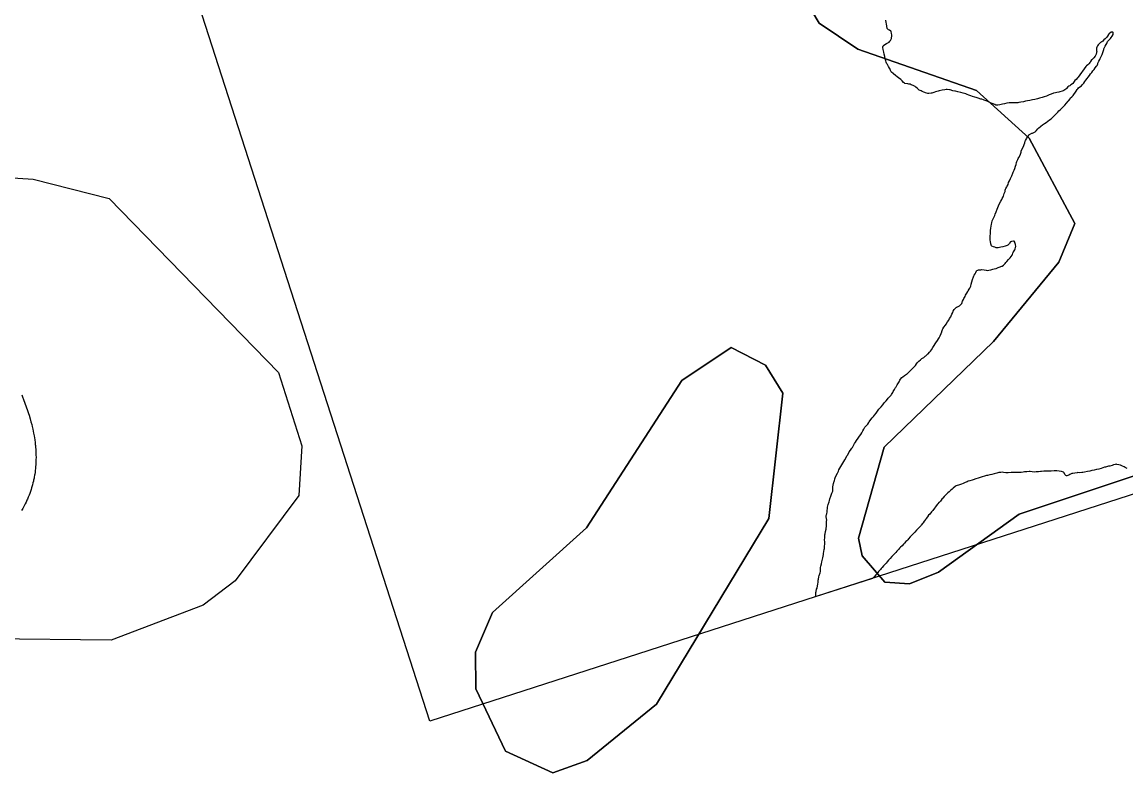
# Model space of a CAD drawing. Extents: x 646142 to 649934, y 5874075 to 5876351.
# Drawn here: x 649453.41 to 649482.5, y 5875585.09 to 5875604.87 of the extents above; entities that cross this region are included whole.
import ezdxf

# ---------------------------------------------------------------- set-up
doc = ezdxf.new("R2010")
doc.units = 0
doc.layers.add('Niveau 63', color=7, linetype='Continuous')

msp = doc.modelspace()

# ---------------------------------------------------------------- linework, layer by layer
at = {"layer": 'Niveau 63'}
for points in [[(649453.723, 5875618.81), (649505.114, 5875635.391), (649515.554, 5875603.033), (649464.163, 5875586.452), (649453.723, 5875618.81)], [(649461.377, 5875613.603), (649461.907, 5875613.322), (649466.215, 5875614.121), (649467.826, 5875613.666), (649470.534, 5875611.379), (649474.417, 5875604.843), (649475.437, 5875604.153), (649478.564, 5875603.066), (649479.956, 5875601.807), (649481.159, 5875599.567)], [(649461.377, 5875613.603), (649461.907, 5875613.322), (649466.215, 5875614.121), (649467.826, 5875613.666), (649470.534, 5875611.379), (649474.417, 5875604.843), (649475.437, 5875604.153), (649478.564, 5875603.066), (649479.956, 5875601.807), (649481.159, 5875599.567)], [(649481.159, 5875599.567), (649479.956, 5875601.807), (649478.564, 5875603.066), (649475.437, 5875604.153), (649474.417, 5875604.843), (649470.534, 5875611.379)], [(649481.159, 5875599.567), (649479.956, 5875601.807), (649478.564, 5875603.066), (649475.437, 5875604.153), (649474.417, 5875604.843), (649470.534, 5875611.379)], [(649476.276, 5875603.657), (649476.246, 5875603.703), (649476.216, 5875603.751), (649476.205, 5875603.767), (649476.186, 5875603.811), (649476.174, 5875603.847), (649476.162, 5875603.9), (649476.148, 5875603.961), (649476.134, 5875604.026), (649476.122, 5875604.08), (649476.107, 5875604.146), (649476.099, 5875604.196), (649476.098, 5875604.216), (649476.102, 5875604.241), (649476.115, 5875604.254), (649476.152, 5875604.278), (649476.195, 5875604.305), (649476.242, 5875604.331), (649476.261, 5875604.342), (649476.285, 5875604.362), (649476.3, 5875604.384), (649476.324, 5875604.433), (649476.329, 5875604.451), (649476.334, 5875604.496), (649476.334, 5875604.53), (649476.328, 5875604.569), (649476.313, 5875604.622), (649476.309, 5875604.631), (649476.27, 5875604.658), (649476.25, 5875604.666), (649476.218, 5875604.691), (649476.211, 5875604.702), (649476.2, 5875604.763), (649476.19, 5875604.826), (649476.185, 5875604.858), (649476.179, 5875604.916)], [(649481.358, 5875603.224), (649481.389, 5875603.264), (649481.419, 5875603.303), (649481.45, 5875603.343), (649481.48, 5875603.383), (649481.511, 5875603.422), (649481.541, 5875603.462), (649481.572, 5875603.502), (649481.602, 5875603.541), (649481.633, 5875603.581), (649481.663, 5875603.62), (649481.694, 5875603.66), (649481.73, 5875603.704), (649481.742, 5875603.725), (649481.76, 5875603.772), (649481.763, 5875603.785), (649481.787, 5875603.837), (649481.812, 5875603.887), (649481.826, 5875603.913), (649481.847, 5875603.961), (649481.874, 5875604.016), (649481.898, 5875604.068), (649481.906, 5875604.093), (649481.919, 5875604.149), (649481.921, 5875604.16), (649481.945, 5875604.218), (649481.954, 5875604.237), (649481.984, 5875604.282), (649481.996, 5875604.304), (649482.005, 5875604.33), (649482.018, 5875604.356), (649482.043, 5875604.386), (649482.094, 5875604.44), (649482.116, 5875604.466), (649482.137, 5875604.498), (649482.162, 5875604.543), (649482.166, 5875604.549), (649482.168, 5875604.58), (649482.164, 5875604.596), (649482.153, 5875604.606), (649482.12, 5875604.601), (649482.113, 5875604.599), (649482.067, 5875604.571), (649482.058, 5875604.564), (649482.037, 5875604.535), (649482.033, 5875604.52), (649482.018, 5875604.498), (649481.996, 5875604.473), (649481.952, 5875604.43), (649481.919, 5875604.398), (649481.891, 5875604.367), (649481.871, 5875604.35), (649481.835, 5875604.327), (649481.791, 5875604.29), (649481.775, 5875604.273), (649481.755, 5875604.243), (649481.739, 5875604.209), (649481.73, 5875604.178), (649481.726, 5875604.145), (649481.728, 5875604.115), (649481.733, 5875604.085), (649481.731, 5875604.067), (649481.716, 5875604.023), (649481.703, 5875603.993), (649481.689, 5875603.971), (649481.653, 5875603.93), (649481.612, 5875603.887), (649481.596, 5875603.872), (649481.568, 5875603.829), (649481.559, 5875603.814), (649481.521, 5875603.766), (649481.498, 5875603.741), (649481.467, 5875603.718), (649481.449, 5875603.7), (649481.246, 5875603.416), (649481.228, 5875603.4), (649481.187, 5875603.359), (649481.154, 5875603.326), (649481.14, 5875603.305), (649481.1, 5875603.254), (649481.092, 5875603.245), (649481.05, 5875603.215), (649481.02, 5875603.194), (649480.996, 5875603.181), (649480.975, 5875603.164), (649480.934, 5875603.118), (649480.921, 5875603.105), (649480.868, 5875603.071), (649480.852, 5875603.061), (649480.823, 5875603.049), (649480.762, 5875603.029), (649480.732, 5875603.021), (649480.682, 5875603.012), (649480.643, 5875603.007), (649480.593, 5875602.997), (649480.572, 5875602.991), (649480.505, 5875602.959)], [(649481.159, 5875599.567), (649480.732, 5875598.548), (649479.017, 5875596.456), (649476.134, 5875593.674), (649475.458, 5875591.28), (649475.552, 5875590.809), (649476.147, 5875590.113), (649476.801, 5875590.074), (649477.564, 5875590.376), (649479.692, 5875591.906), (649483.04, 5875593.019), (649489.27, 5875596.915), (649490.262, 5875596.788), (649491.556, 5875595.898), (649492.234, 5875595.701), (649493.676, 5875595.806), (649495.047, 5875596.225), (649497.941, 5875598.036), (649500.033, 5875600.694), (649501.552, 5875602.107), (649504.008, 5875603.87)], [(649480.505, 5875602.959), (649480.484, 5875602.949), (649480.413, 5875602.921), (649480.347, 5875602.898), (649480.293, 5875602.882), (649480.228, 5875602.864), (649480.174, 5875602.851), (649480.1, 5875602.834), (649480.04, 5875602.821), (649479.97, 5875602.805), (649479.912, 5875602.794), (649479.857, 5875602.782), (649479.799, 5875602.771), (649479.736, 5875602.759), (649479.679, 5875602.747), (649479.654, 5875602.743), (649479.61, 5875602.741), (649479.549, 5875602.743), (649479.494, 5875602.743), (649479.441, 5875602.741), (649479.422, 5875602.74), (649479.364, 5875602.731), (649479.299, 5875602.718), (649479.249, 5875602.708), (649479.182, 5875602.693), (649479.129, 5875602.681), (649479.111, 5875602.678), (649479.072, 5875602.684), (649479.044, 5875602.694), (649478.977, 5875602.724), (649478.949, 5875602.735), (649478.885, 5875602.765), (649478.848, 5875602.783), (649478.823, 5875602.792), (649478.768, 5875602.816), (649478.748, 5875602.825), (649478.704, 5875602.837), (649478.675, 5875602.842), (649478.611, 5875602.864), (649478.56, 5875602.881), (649478.524, 5875602.893), (649478.463, 5875602.91), (649478.419, 5875602.925), (649478.363, 5875602.946), (649478.321, 5875602.964), (649478.284, 5875602.977), (649478.215, 5875602.994), (649478.149, 5875603.01), (649478.077, 5875603.032), (649478.015, 5875603.047), (649477.992, 5875603.05), (649477.942, 5875603.062), (649477.867, 5875603.08), (649477.849, 5875603.084), (649477.788, 5875603.09), (649477.765, 5875603.093), (649477.733, 5875603.088), (649477.662, 5875603.074), (649477.585, 5875603.057), (649477.552, 5875603.05), (649477.487, 5875603.029), (649477.443, 5875603.012), (649477.39, 5875602.998), (649477.37, 5875602.994), (649477.306, 5875602.99), (649477.278, 5875602.99), (649477.223, 5875603.004), (649477.2, 5875603.015), (649477.174, 5875603.023), (649477.132, 5875603.041), (649477.105, 5875603.057), (649477.056, 5875603.079), (649477.044, 5875603.085), (649477.001, 5875603.124), (649476.966, 5875603.158), (649476.945, 5875603.175), (649476.898, 5875603.197), (649476.841, 5875603.218), (649476.814, 5875603.23), (649476.779, 5875603.238), (649476.752, 5875603.24), (649476.677, 5875603.252), (649476.666, 5875603.256), (649476.645, 5875603.275), (649476.604, 5875603.323), (649476.589, 5875603.341), (649476.57, 5875603.357), (649476.508, 5875603.403), (649476.473, 5875603.428), (649476.434, 5875603.462), (649476.38, 5875603.507), (649476.365, 5875603.516), (649476.323, 5875603.551), (649476.316, 5875603.559), (649476.298, 5875603.597), (649476.281, 5875603.644), (649476.276, 5875603.657)], [(649479.048, 5875599.776), (649479.059, 5875599.811), (649479.083, 5875599.87), (649479.11, 5875599.941), (649479.128, 5875599.988), (649479.143, 5875600.026), (649479.174, 5875600.088), (649479.207, 5875600.152), (649479.229, 5875600.197), (649479.243, 5875600.22), (649479.266, 5875600.265), (649479.272, 5875600.287), (649479.298, 5875600.355), (649479.316, 5875600.41), (649479.323, 5875600.44), (649479.327, 5875600.465), (649479.339, 5875600.486), (649479.366, 5875600.528), (649479.375, 5875600.543), (649479.395, 5875600.593), (649479.412, 5875600.642), (649479.43, 5875600.684), (649479.46, 5875600.747), (649479.471, 5875600.769), (649479.493, 5875600.823), (649479.519, 5875600.886), (649479.534, 5875600.913), (649479.557, 5875600.967), (649479.573, 5875601.011), (649479.592, 5875601.077), (649479.608, 5875601.119), (649479.622, 5875601.173), (649479.629, 5875601.195), (649479.654, 5875601.248), (649479.664, 5875601.273), (649479.682, 5875601.304), (649479.715, 5875601.367), (649479.725, 5875601.393), (649479.739, 5875601.443), (649479.743, 5875601.473), (649479.749, 5875601.491), (649479.786, 5875601.558), (649479.816, 5875601.622), (649479.825, 5875601.641), (649479.837, 5875601.691), (649479.847, 5875601.728), (649479.856, 5875601.747), (649479.885, 5875601.793), (649479.894, 5875601.807), (649479.919, 5875601.856), (649479.925, 5875601.868), (649479.95, 5875601.902), (649479.96, 5875601.912), (649480.024, 5875601.939), (649480.038, 5875601.943), (649480.089, 5875601.966), (649480.111, 5875601.979), (649480.141, 5875602.008), (649480.184, 5875602.053), (649480.211, 5875602.081), (649480.25, 5875602.117), (649480.26, 5875602.126), (649480.306, 5875602.162), (649480.356, 5875602.197), (649480.402, 5875602.228), (649480.442, 5875602.255), (649480.491, 5875602.29), (649480.534, 5875602.324), (649480.559, 5875602.345), (649480.595, 5875602.385), (649480.607, 5875602.402), (649480.644, 5875602.438), (649480.662, 5875602.453), (649480.706, 5875602.499), (649480.736, 5875602.529), (649480.775, 5875602.562), (649480.803, 5875602.59), (649480.828, 5875602.619), (649480.865, 5875602.655), (649480.889, 5875602.68), (649480.932, 5875602.729), (649480.979, 5875602.783), (649480.999, 5875602.806), (649481.029, 5875602.849), (649481.046, 5875602.87), (649481.076, 5875602.901), (649481.109, 5875602.939), (649481.15, 5875602.989), (649481.16, 5875603), (649481.195, 5875603.053), (649481.221, 5875603.091), (649481.234, 5875603.114), (649481.252, 5875603.135), (649481.29, 5875603.161), (649481.33, 5875603.192), (649481.35, 5875603.214), (649481.358, 5875603.224)], [(649451.147, 5875600.899), (649453.704, 5875600.734), (649455.708, 5875600.219), (649460.175, 5875595.638), (649460.782, 5875593.709), (649460.704, 5875592.401), (649459.033, 5875590.154), (649458.182, 5875589.514), (649455.757, 5875588.585), (649452.532, 5875588.625)], [(649451.147, 5875600.899), (649453.704, 5875600.734), (649455.708, 5875600.219), (649460.175, 5875595.638), (649460.782, 5875593.709), (649460.704, 5875592.401), (649459.033, 5875590.154), (649458.182, 5875589.514), (649455.757, 5875588.585), (649452.532, 5875588.625)], [(649483.04, 5875593.019), (649479.692, 5875591.906), (649477.564, 5875590.376), (649476.801, 5875590.074), (649476.147, 5875590.113), (649475.552, 5875590.809), (649475.458, 5875591.28), (649476.134, 5875593.674), (649479.017, 5875596.456), (649480.732, 5875598.548), (649481.159, 5875599.567)], [(649483.04, 5875593.019), (649479.692, 5875591.906), (649477.564, 5875590.376), (649476.801, 5875590.074), (649476.147, 5875590.113), (649475.552, 5875590.809), (649475.458, 5875591.28), (649476.134, 5875593.674), (649479.017, 5875596.456), (649480.732, 5875598.548), (649481.159, 5875599.567)], [(649478.174, 5875597.453), (649478.175, 5875597.455), (649478.199, 5875597.515), (649478.219, 5875597.564), (649478.231, 5875597.588), (649478.265, 5875597.645), (649478.276, 5875597.674), (649478.307, 5875597.729), (649478.333, 5875597.773), (649478.344, 5875597.794), (649478.375, 5875597.838), (649478.387, 5875597.858), (649478.405, 5875597.896), (649478.412, 5875597.917), (649478.423, 5875597.97), (649478.438, 5875598.025), (649478.459, 5875598.091), (649478.482, 5875598.155), (649478.491, 5875598.184), (649478.5, 5875598.201), (649478.53, 5875598.239), (649478.548, 5875598.271), (649478.569, 5875598.317), (649478.575, 5875598.325), (649478.598, 5875598.336), (649478.618, 5875598.34), (649478.679, 5875598.347), (649478.703, 5875598.348), (649478.763, 5875598.342), (649478.819, 5875598.333), (649478.846, 5875598.33), (649478.886, 5875598.334), (649478.941, 5875598.346), (649478.996, 5875598.358), (649479.031, 5875598.366), (649479.079, 5875598.381), (649479.138, 5875598.402), (649479.166, 5875598.411), (649479.229, 5875598.437), (649479.243, 5875598.444), (649479.28, 5875598.468), (649479.295, 5875598.48), (649479.322, 5875598.512), (649479.337, 5875598.536), (649479.36, 5875598.565), (649479.404, 5875598.612), (649479.451, 5875598.663), (649479.476, 5875598.692), (649479.501, 5875598.727), (649479.509, 5875598.745), (649479.519, 5875598.781), (649479.53, 5875598.807), (649479.542, 5875598.821), (649479.572, 5875598.871), (649479.58, 5875598.888), (649479.595, 5875598.944), (649479.597, 5875598.962), (649479.591, 5875599.008), (649479.578, 5875599.067), (649479.575, 5875599.075), (649479.553, 5875599.095), (649479.541, 5875599.099), (649479.483, 5875599.09), (649479.465, 5875599.084), (649479.437, 5875599.047), (649479.427, 5875599.032), (649479.387, 5875598.993), (649479.376, 5875598.985), (649479.317, 5875598.964), (649479.255, 5875598.951), (649479.203, 5875598.939), (649479.14, 5875598.926), (649479.119, 5875598.922), (649479.083, 5875598.927), (649479.045, 5875598.938), (649479.009, 5875598.953), (649478.965, 5875598.967), (649478.961, 5875598.972), (649478.946, 5875599.028), (649478.933, 5875599.087), (649478.925, 5875599.127), (649478.922, 5875599.155), (649478.924, 5875599.198), (649478.929, 5875599.246), (649478.936, 5875599.282), (649478.936, 5875599.307), (649478.932, 5875599.366), (649478.932, 5875599.382), (649478.939, 5875599.44), (649478.95, 5875599.496), (649478.957, 5875599.544), (649478.965, 5875599.581), (649478.98, 5875599.632), (649478.988, 5875599.654), (649479.013, 5875599.701), (649479.031, 5875599.737), (649479.048, 5875599.776)], [(649475.513, 5875594.01), (649475.539, 5875594.05), (649475.569, 5875594.107), (649475.594, 5875594.151), (649475.623, 5875594.199), (649475.639, 5875594.221), (649475.68, 5875594.264), (649475.697, 5875594.281), (649475.728, 5875594.325), (649475.738, 5875594.344), (649475.782, 5875594.402), (649475.815, 5875594.444), (649475.847, 5875594.484), (649475.878, 5875594.519), (649475.917, 5875594.571), (649475.939, 5875594.595), (649475.976, 5875594.647), (649475.995, 5875594.675), (649476.035, 5875594.72), (649476.049, 5875594.739), (649476.092, 5875594.788), (649476.117, 5875594.814), (649476.141, 5875594.846), (649476.181, 5875594.893), (649476.218, 5875594.938), (649476.241, 5875594.961), (649476.278, 5875595.005), (649476.314, 5875595.044), (649476.329, 5875595.063), (649476.356, 5875595.108), (649476.371, 5875595.137), (649476.405, 5875595.191), (649476.434, 5875595.241), (649476.445, 5875595.265), (649476.477, 5875595.313), (649476.508, 5875595.365), (649476.526, 5875595.393), (649476.546, 5875595.44), (649476.559, 5875595.465), (649476.601, 5875595.509), (649476.625, 5875595.529), (649476.666, 5875595.559), (649476.718, 5875595.594), (649476.737, 5875595.606), (649476.777, 5875595.643), (649476.819, 5875595.684), (649476.852, 5875595.721), (649476.894, 5875595.765), (649476.938, 5875595.806), (649476.958, 5875595.826), (649476.986, 5875595.871), (649477, 5875595.893), (649477.049, 5875595.938), (649477.088, 5875595.974), (649477.128, 5875596.004), (649477.173, 5875596.038), (649477.215, 5875596.072), (649477.23, 5875596.082), (649477.276, 5875596.121), (649477.291, 5875596.134), (649477.33, 5875596.176), (649477.35, 5875596.198), (649477.376, 5875596.235), (649477.417, 5875596.298), (649477.451, 5875596.351), (649477.479, 5875596.394), (649477.497, 5875596.418), (649477.537, 5875596.478), (649477.566, 5875596.528), (649477.581, 5875596.552), (649477.609, 5875596.609), (649477.632, 5875596.664), (649477.651, 5875596.708), (649477.654, 5875596.723), (649477.669, 5875596.772), (649477.68, 5875596.792), (649477.707, 5875596.835), (649477.747, 5875596.89), (649477.766, 5875596.913), (649477.803, 5875596.974), (649477.832, 5875597.019), (649477.857, 5875597.064), (649477.884, 5875597.105), (649477.9, 5875597.135), (649477.916, 5875597.175), (649477.917, 5875597.178), (649477.938, 5875597.222), (649477.952, 5875597.251), (649477.98, 5875597.296), (649477.997, 5875597.317), (649478.041, 5875597.358), (649478.049, 5875597.363), (649478.1, 5875597.384), (649478.117, 5875597.392), (649478.156, 5875597.429), (649478.174, 5875597.453)], [(649472.097, 5875596.299), (649473, 5875595.833), (649473.46, 5875595.096), (649473.088, 5875591.798), (649470.134, 5875586.899), (649468.302, 5875585.417), (649467.401, 5875585.093), (649466.157, 5875585.666), (649465.373, 5875587.304), (649465.362, 5875588.274), (649465.806, 5875589.316), (649468.289, 5875591.549), (649470.797, 5875595.426), (649472.097, 5875596.299)], [(649472.097, 5875596.299), (649473, 5875595.833), (649473.46, 5875595.096), (649473.088, 5875591.798), (649470.134, 5875586.899), (649468.302, 5875585.417), (649467.401, 5875585.093), (649466.157, 5875585.666), (649465.373, 5875587.304), (649465.362, 5875588.274), (649465.806, 5875589.316), (649468.289, 5875591.549), (649470.797, 5875595.426), (649472.097, 5875596.299)], [(649472.097, 5875596.299), (649470.797, 5875595.426), (649468.289, 5875591.549), (649465.806, 5875589.316), (649465.362, 5875588.274), (649465.373, 5875587.304), (649466.157, 5875585.666), (649467.401, 5875585.093), (649468.302, 5875585.417), (649470.134, 5875586.899), (649473.088, 5875591.798), (649473.46, 5875595.096), (649473, 5875595.833), (649472.097, 5875596.299)], [(649472.097, 5875596.299), (649470.797, 5875595.426), (649468.289, 5875591.549), (649465.806, 5875589.316), (649465.362, 5875588.274), (649465.373, 5875587.304), (649466.157, 5875585.666), (649467.401, 5875585.093), (649468.302, 5875585.417), (649470.134, 5875586.899), (649473.088, 5875591.798), (649473.46, 5875595.096), (649473, 5875595.833), (649472.097, 5875596.299)], [(649453.403, 5875595.049), (649453.423, 5875595), (649453.452, 5875594.928), (649453.489, 5875594.831), (649453.525, 5875594.734), (649453.558, 5875594.636), (649453.582, 5875594.563), (649453.598, 5875594.514), (649453.627, 5875594.416), (649453.648, 5875594.342), (649453.667, 5875594.267), (649453.679, 5875594.218), (649453.696, 5875594.144), (649453.716, 5875594.044), (649453.73, 5875593.969), (649453.738, 5875593.919), (649453.746, 5875593.869), (649453.756, 5875593.793), (649453.762, 5875593.742), (649453.764, 5875593.717), (649453.769, 5875593.667), (649453.773, 5875593.616), (649453.776, 5875593.565), (649453.779, 5875593.514), (649453.78, 5875593.464), (649453.781, 5875593.413), (649453.78, 5875593.337), (649453.779, 5875593.312), (649453.777, 5875593.261), (649453.775, 5875593.21), (649453.771, 5875593.16), (649453.766, 5875593.109), (649453.761, 5875593.059), (649453.754, 5875593.008), (649453.747, 5875592.958), (649453.743, 5875592.932), (649453.733, 5875592.882), (649453.729, 5875592.857), (649453.718, 5875592.806), (649453.712, 5875592.781), (649453.7, 5875592.731), (649453.687, 5875592.68), (649453.673, 5875592.63), (649453.666, 5875592.605), (649453.65, 5875592.555), (649453.641, 5875592.529), (649453.624, 5875592.479), (649453.615, 5875592.454), (649453.596, 5875592.404), (649453.575, 5875592.354), (649453.554, 5875592.303), (649453.543, 5875592.278), (649453.519, 5875592.228), (649453.495, 5875592.178), (649453.469, 5875592.128), (649453.443, 5875592.078), (649453.429, 5875592.053), (649453.4, 5875592.003)], [(649474.316, 5875589.728), (649474.327, 5875589.763), (649474.331, 5875589.787), (649474.335, 5875589.847), (649474.337, 5875589.875), (649474.352, 5875589.931), (649474.362, 5875589.962), (649474.372, 5875590.018), (649474.381, 5875590.068), (649474.391, 5875590.116), (649474.396, 5875590.168), (649474.398, 5875590.193), (649474.411, 5875590.257), (649474.419, 5875590.292), (649474.442, 5875590.364), (649474.45, 5875590.396), (649474.456, 5875590.453), (649474.458, 5875590.506), (649474.462, 5875590.538), (649474.477, 5875590.602), (649474.49, 5875590.655), (649474.505, 5875590.723), (649474.514, 5875590.759), (649474.522, 5875590.799), (649474.529, 5875590.848), (649474.53, 5875590.876), (649474.542, 5875590.927), (649474.554, 5875590.979), (649474.559, 5875591.005), (649474.563, 5875591.064), (649474.565, 5875591.121), (649474.564, 5875591.177), (649474.562, 5875591.231), (649474.564, 5875591.288), (649474.564, 5875591.314), (649474.57, 5875591.365), (649474.575, 5875591.393), (649474.589, 5875591.45), (649474.6, 5875591.51), (649474.605, 5875591.536), (649474.609, 5875591.582), (649474.61, 5875591.656), (649474.61, 5875591.674), (649474.615, 5875591.729), (649474.618, 5875591.746), (649474.615, 5875591.792), (649474.607, 5875591.836), (649474.607, 5875591.854), (649474.612, 5875591.896), (649474.618, 5875591.92), (649474.625, 5875591.973), (649474.626, 5875591.999), (649474.634, 5875592.064), (649474.639, 5875592.093), (649474.659, 5875592.164), (649474.68, 5875592.23), (649474.694, 5875592.269), (649474.703, 5875592.309), (649474.725, 5875592.378), (649474.745, 5875592.432), (649474.755, 5875592.459), (649474.774, 5875592.495), (649474.78, 5875592.511), (649474.783, 5875592.572), (649474.783, 5875592.613), (649474.783, 5875592.632), (649474.788, 5875592.674), (649474.8, 5875592.719), (649474.817, 5875592.774), (649474.822, 5875592.787), (649474.832, 5875592.842), (649474.839, 5875592.865), (649474.87, 5875592.926), (649474.899, 5875592.986), (649474.925, 5875593.038), (649474.94, 5875593.075), (649474.961, 5875593.116), (649474.989, 5875593.159), (649475.018, 5875593.207), (649475.044, 5875593.249), (649475.072, 5875593.299), (649475.098, 5875593.34), (649475.128, 5875593.399), (649475.151, 5875593.442), (649475.166, 5875593.465), (649475.202, 5875593.527), (649475.212, 5875593.547), (649475.243, 5875593.594), (649475.278, 5875593.646), (649475.294, 5875593.668), (649475.325, 5875593.719), (649475.351, 5875593.765), (649475.374, 5875593.804), (649475.406, 5875593.851), (649475.449, 5875593.912), (649475.482, 5875593.965), (649475.513, 5875594.01)], [(649482.532, 5875593.113), (649482.484, 5875593.14), (649482.459, 5875593.158), (649482.415, 5875593.176), (649482.374, 5875593.189), (649482.363, 5875593.195), (649482.318, 5875593.207), (649482.262, 5875593.219), (649482.249, 5875593.221), (649482.215, 5875593.216), (649482.175, 5875593.207), (649482.136, 5875593.194), (649482.075, 5875593.176), (649482.041, 5875593.171), (649481.962, 5875593.148), (649481.942, 5875593.144), (649481.893, 5875593.127), (649481.849, 5875593.112), (649481.792, 5875593.095), (649481.725, 5875593.08), (649481.666, 5875593.067), (649481.608, 5875593.054), (649481.554, 5875593.041), (649481.493, 5875593.029), (649481.409, 5875593.016), (649481.363, 5875593.007), (649481.34, 5875593.003), (649481.292, 5875593), (649481.239, 5875593.001), (649481.216, 5875593), (649481.158, 5875592.991), (649481.107, 5875592.98), (649481.08, 5875592.975), (649481.025, 5875592.95), (649480.994, 5875592.935), (649480.947, 5875592.917), (649480.939, 5875592.915), (649480.917, 5875592.925), (649480.9, 5875592.948)], [(649480.9, 5875592.948), (649480.863, 5875593.006), (649480.858, 5875593.011), (649480.808, 5875593.03), (649480.801, 5875593.033), (649480.739, 5875593.042), (649480.685, 5875593.046), (649480.634, 5875593.05), (649480.608, 5875593.051), (649480.532, 5875593.044), (649480.488, 5875593.039), (649480.43, 5875593.038), (649480.367, 5875593.038), (649480.339, 5875593.038), (649480.276, 5875593.034), (649480.254, 5875593.033), (649480.2, 5875593.026), (649480.137, 5875593.019), (649480.103, 5875593.018), (649480.028, 5875593.024), (649479.977, 5875593.031), (649479.953, 5875593.031), (649479.891, 5875593.026), (649479.826, 5875593.02), (649479.792, 5875593.017), (649479.738, 5875593.007), (649479.719, 5875593.003), (649479.662, 5875593.002), (649479.6, 5875593.003), (649479.557, 5875593.005), (649479.506, 5875593.006), (649479.475, 5875593.004), (649479.4, 5875592.995), (649479.384, 5875592.994), (649479.334, 5875593), (649479.28, 5875593.007), (649479.237, 5875593.01), (649479.202, 5875593.008), (649479.156, 5875593.002), (649479.098, 5875592.99), (649479.03, 5875592.972), (649478.965, 5875592.956), (649478.914, 5875592.944), (649478.854, 5875592.93), (649478.824, 5875592.923), (649478.773, 5875592.907), (649478.714, 5875592.887), (649478.665, 5875592.873), (649478.605, 5875592.854), (649478.549, 5875592.835), (649478.474, 5875592.81), (649478.447, 5875592.801), (649478.39, 5875592.785), (649478.348, 5875592.774), (649478.316, 5875592.762), (649478.266, 5875592.74), (649478.216, 5875592.716), (649478.166, 5875592.696), (649478.145, 5875592.688), (649478.092, 5875592.672), (649478.051, 5875592.66), (649478.028, 5875592.65), (649478.005, 5875592.635), (649477.954, 5875592.59), (649477.925, 5875592.564), (649477.881, 5875592.531), (649477.843, 5875592.499), (649477.81, 5875592.467), (649477.787, 5875592.447), (649477.753, 5875592.415), (649477.714, 5875592.372), (649477.677, 5875592.332), (649477.664, 5875592.317), (649477.632, 5875592.276), (649477.614, 5875592.252), (649477.589, 5875592.226), (649477.571, 5875592.211), (649477.543, 5875592.182), (649477.531, 5875592.164), (649477.485, 5875592.103), (649477.454, 5875592.062), (649477.413, 5875592.008), (649477.383, 5875591.97), (649477.331, 5875591.912), (649477.302, 5875591.878), (649477.272, 5875591.834), (649477.242, 5875591.794), (649477.227, 5875591.773), (649477.186, 5875591.721), (649477.157, 5875591.683), (649477.139, 5875591.665), (649477.105, 5875591.614), (649477.095, 5875591.6), (649477.067, 5875591.57), (649477.027, 5875591.532), (649476.983, 5875591.487), (649476.936, 5875591.437)], [(649476.936, 5875591.437), (649476.901, 5875591.4), (649476.859, 5875591.353), (649476.821, 5875591.311), (649476.776, 5875591.261), (649476.752, 5875591.231), (649476.727, 5875591.207), (649476.701, 5875591.187), (649476.665, 5875591.145), (649476.645, 5875591.121), (649476.602, 5875591.078), (649476.561, 5875591.035), (649476.539, 5875591.016), (649476.505, 5875590.976), (649476.466, 5875590.93), (649476.437, 5875590.897), (649476.404, 5875590.866), (649476.37, 5875590.828), (649476.336, 5875590.789), (649476.288, 5875590.739), (649476.247, 5875590.694), (649476.213, 5875590.65), (649476.182, 5875590.613), (649476.159, 5875590.591), (649476.118, 5875590.547), (649476.079, 5875590.504), (649476.056, 5875590.48), (649476.035, 5875590.452), (649475.985, 5875590.394), (649475.962, 5875590.369), (649475.946, 5875590.348)], [(649475.827, 5875590.215), (649474.316, 5875589.728)], [(649475.827, 5875590.215), (649474.316, 5875589.728)], [(649475.946, 5875590.348), (649475.932, 5875590.329), (649475.916, 5875590.308), (649475.878, 5875590.266), (649475.836, 5875590.225), (649475.827, 5875590.215)], [(649475.946, 5875590.348), (649475.932, 5875590.329), (649475.916, 5875590.308), (649475.878, 5875590.266), (649475.836, 5875590.225), (649475.827, 5875590.215)]]:
    msp.add_lwpolyline(points, dxfattribs=at)

doc.saveas('drawing.dxf')
